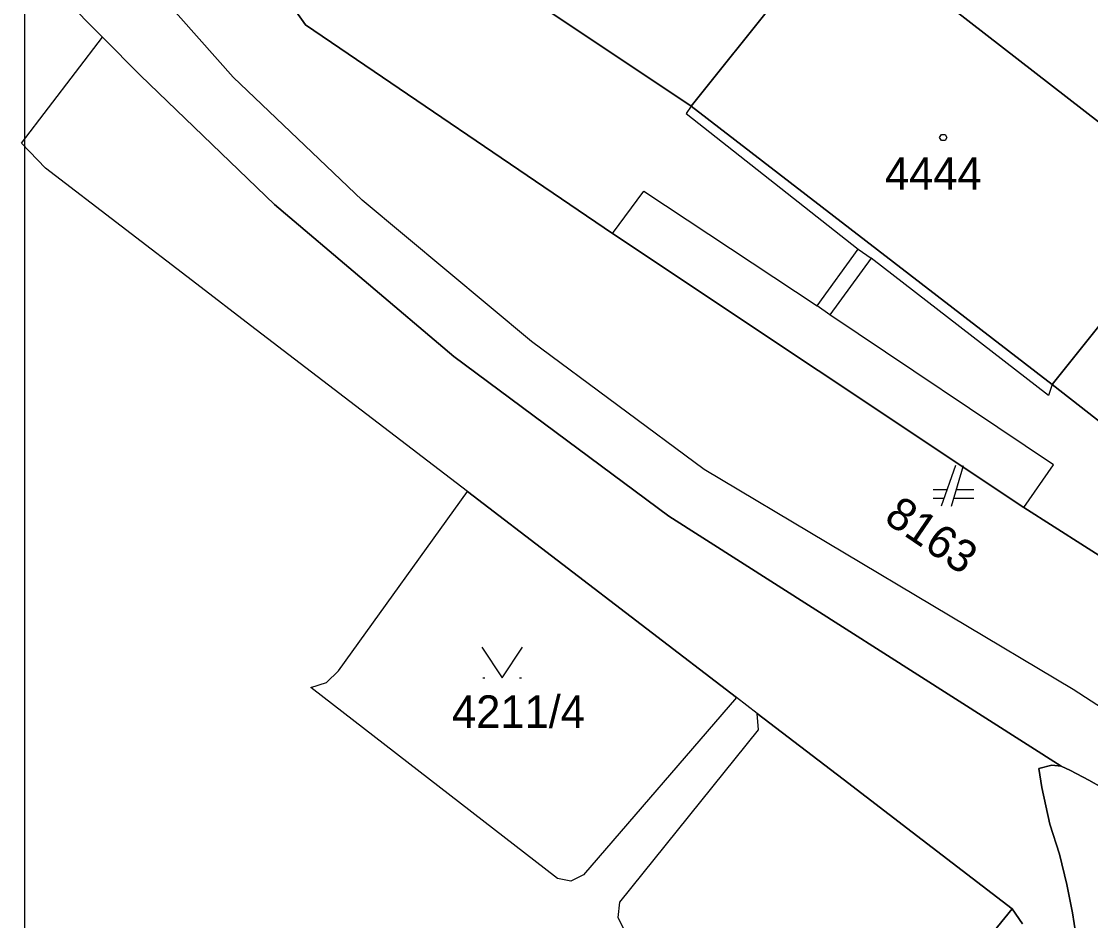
# Model space of a CAD drawing. Extents: x -263587 to -261993, y -1238795 to -1236748.
# Drawn here: x -262992.2 to -262939.6, y -1237619.9 to -1237575.6 of the extents above; entities that cross this region are included whole.
import ezdxf

# ---------------------------------------------------------------- set-up
doc = ezdxf.new("R2010")
doc.units = 0
doc.layers.add('Vrstva 1', color=7, linetype='Continuous')
doc.layers.add('Vrstva 51', color=7, linetype='Continuous')

msp = doc.modelspace()

# ---------------------------------------------------------------- linework, layer by layer
at = {"layer": 'Vrstva 1'}
for p, q in [((-262978.22, -1237575.8), (-262985.18, -1237565.95)), ((-262985.18, -1237565.95), (-262978.22, -1237575.8)), ((-262981.78, -1237578.38), (-262989.44, -1237569.71)), ((-262951.94, -1237570.67), (-262959.24, -1237579.81)), ((-262959.24, -1237579.81), (-262951.94, -1237570.67)), ((-262934.23, -1237584.43), (-262951.94, -1237570.67)), ((-262951.94, -1237570.67), (-262934.23, -1237584.43)), ((-262988.2, -1237576.41), (-262990.77, -1237573.81)), ((-262959.24, -1237579.81), (-262966.1, -1237575.23)), ((-262966.1, -1237575.23), (-262959.24, -1237579.81)), ((-262963.11, -1237586.08), (-262978.22, -1237575.8)), ((-262978.22, -1237575.8), (-262963.11, -1237586.08)), ((-262992.2, -1237581.63), (-262988.2, -1237576.41)), ((-262988.2, -1237576.41), (-262986.34, -1237578.3)), ((-262986.34, -1237578.3), (-262988.2, -1237576.41)), ((-262986.34, -1237578.3), (-262979.75, -1237584.65)), ((-262979.75, -1237584.65), (-262986.34, -1237578.3)), ((-262975.43, -1237584.43), (-262981.78, -1237578.38)), ((-262959.24, -1237579.81), (-262959.48, -1237580.17)), ((-262941.47, -1237593.51), (-262959.24, -1237579.81)), ((-262959.24, -1237579.81), (-262941.47, -1237593.51)), ((-262959.48, -1237580.17), (-262951.01, -1237586.85)), ((-262991.02, -1237582.86), (-262992.2, -1237581.63)), ((-262983.57, -1237588.57), (-262991.02, -1237582.86)), ((-262963.11, -1237586.08), (-262961.57, -1237583.99)), ((-262961.57, -1237583.99), (-262953.03, -1237589.64)), ((-262979.75, -1237584.65), (-262970.91, -1237592.12)), ((-262970.91, -1237592.12), (-262979.75, -1237584.65)), ((-262967.1, -1237591.38), (-262975.43, -1237584.43)), ((-262941.47, -1237593.51), (-262934.23, -1237584.43)), ((-262934.23, -1237584.43), (-262941.47, -1237593.51)), ((-262942.87, -1237599.55), (-262963.11, -1237586.08)), ((-262963.11, -1237586.08), (-262942.87, -1237599.55)), ((-262953.03, -1237589.64), (-262951.01, -1237586.85)), ((-262951.01, -1237586.85), (-262950.38, -1237587.28)), ((-262950.38, -1237587.28), (-262952.41, -1237590.08)), ((-262941.64, -1237594.05), (-262950.38, -1237587.28)), ((-262980.92, -1237590.6), (-262983.57, -1237588.57)), ((-262952.41, -1237590.08), (-262953.03, -1237589.64)), ((-262941.4, -1237597.45), (-262952.41, -1237590.08)), ((-262975.2, -1237594.98), (-262980.92, -1237590.6)), ((-262958.6, -1237597.69), (-262967.1, -1237591.38)), ((-262970.91, -1237592.12), (-262960.33, -1237599.98)), ((-262960.33, -1237599.98), (-262970.91, -1237592.12)), ((-262941.47, -1237593.51), (-262941.64, -1237594.05)), ((-262935.73, -1237597.99), (-262941.47, -1237593.51)), ((-262941.47, -1237593.51), (-262935.73, -1237597.99)), ((-262970.25, -1237598.77), (-262975.2, -1237594.98)), ((-262940.43, -1237608.51), (-262958.6, -1237597.69)), ((-262946.23, -1237597.49), (-262946.93, -1237599.49)), ((-262946.43, -1237599.49), (-262945.83, -1237597.49)), ((-262942.87, -1237599.55), (-262941.4, -1237597.45)), ((-262976.59, -1237607.6), (-262970.25, -1237598.77)), ((-262957.01, -1237608.91), (-262970.25, -1237598.77)), ((-262970.25, -1237598.77), (-262957.01, -1237608.91)), ((-262946.65, -1237598.69), (-262947.33, -1237598.69)), ((-262945.33, -1237598.69), (-262946.19, -1237598.69)), ((-262947.33, -1237599.09), (-262946.79, -1237599.09)), ((-262946.31, -1237599.09), (-262945.33, -1237599.09)), ((-262960.33, -1237599.98), (-262941.03, -1237612.28)), ((-262941.03, -1237612.28), (-262960.33, -1237599.98)), ((-262933.33, -1237605.63), (-262942.87, -1237599.55)), ((-262942.87, -1237599.55), (-262933.33, -1237605.63)), ((-262977.19, -1237608.16), (-262976.59, -1237607.6)), ((-262977.96, -1237608.42), (-262977.19, -1237608.16)), ((-262965.82, -1237617.82), (-262977.96, -1237608.42)), ((-262969.49, -1237607.93), (-262969.39, -1237607.93)), ((-262967.69, -1237607.93), (-262967.59, -1237607.93)), ((-262957.01, -1237608.91), (-262964.54, -1237617.64)), ((-262955.99, -1237609.69), (-262957.01, -1237608.91)), ((-262934.31, -1237612.49), (-262940.43, -1237608.51)), ((-262951.76, -1237612.93), (-262955.99, -1237609.69)), ((-262955.92, -1237610.49), (-262955.99, -1237609.69)), ((-262955.99, -1237609.69), (-262951.76, -1237612.93)), ((-262962.74, -1237618.98), (-262955.92, -1237610.49)), ((-262941.48, -1237612.23), (-262942.12, -1237612.4)), ((-262942.12, -1237612.4), (-262941.48, -1237612.23)), ((-262942.12, -1237612.4), (-262941.97, -1237613.34)), ((-262941.97, -1237613.34), (-262942.12, -1237612.4)), ((-262941.03, -1237612.28), (-262941.48, -1237612.23)), ((-262941.48, -1237612.23), (-262941.03, -1237612.28)), ((-262941.03, -1237612.28), (-262940.56, -1237612.5)), ((-262940.56, -1237612.5), (-262941.03, -1237612.28)), ((-262940.56, -1237612.5), (-262939.67, -1237612.97)), ((-262939.67, -1237612.97), (-262940.56, -1237612.5)), ((-262948.36, -1237615.53), (-262951.76, -1237612.93)), ((-262951.76, -1237612.93), (-262948.36, -1237615.53)), ((-262939.67, -1237612.97), (-262937.88, -1237613.98)), ((-262937.88, -1237613.98), (-262939.67, -1237612.97)), ((-262941.97, -1237613.34), (-262941.58, -1237615.14)), ((-262941.58, -1237615.14), (-262941.97, -1237613.34)), ((-262941.58, -1237615.14), (-262941.1, -1237616.62)), ((-262941.1, -1237616.62), (-262941.58, -1237615.14)), ((-262943.44, -1237619.3), (-262948.36, -1237615.53)), ((-262948.36, -1237615.53), (-262943.44, -1237619.3)), ((-262941.1, -1237616.62), (-262940.75, -1237618.11)), ((-262940.75, -1237618.11), (-262941.1, -1237616.62)), ((-262965.15, -1237617.94), (-262965.82, -1237617.82)), ((-262964.54, -1237617.64), (-262965.15, -1237617.94)), ((-262940.75, -1237618.11), (-262940.47, -1237619.5)), ((-262940.47, -1237619.5), (-262940.75, -1237618.11)), ((-262978.88, -1237662.66), (-262943.44, -1237619.3)), ((-262943.44, -1237619.3), (-262978.88, -1237662.66)), ((-262962.83, -1237619.74), (-262962.74, -1237618.98)), ((-262942.93, -1237620.05), (-262943.44, -1237619.3)), ((-262943.44, -1237619.3), (-262942.93, -1237620.05)), ((-262962.48, -1237620.43), (-262962.83, -1237619.74)), ((-262940.47, -1237619.5), (-262940.21, -1237621.09)), ((-262940.21, -1237621.09), (-262940.47, -1237619.5))]:
    msp.add_line(p, q, dxfattribs=at)
msp.add_lwpolyline([(-262946.74, -1237581.2), (-262946.65, -1237581.35), (-262946.74, -1237581.5), (-262946.92, -1237581.5), (-262947.01, -1237581.35), (-262946.92, -1237581.2)], close=True, dxfattribs=at)
msp.add_lwpolyline([(-262969.54, -1237606.43), (-262968.54, -1237607.93), (-262967.54, -1237606.43)], dxfattribs=at)
at = {"layer": 'Vrstva 51'}
msp.add_lwpolyline([(-262992.03, -1237088.09), (-262695.03, -1237088.09), (-262695.03, -1238768.09), (-262992.03, -1238768.09)], close=True, dxfattribs=at)

# ---------------------------------------------------------------- texts
at = {"layer": 'Vrstva 1'}
for s, p in [('4444', (-262949.698, -1237583.92)), ('4211/4', (-262971.006, -1237610.4))]:
    msp.add_text(s, height=1.6, dxfattribs=at).set_placement(p)
msp.add_text('8163', height=1.6, rotation=325.7265, dxfattribs=at).set_placement((-262949.808, -1237600.224))

doc.saveas('drawing.dxf')
